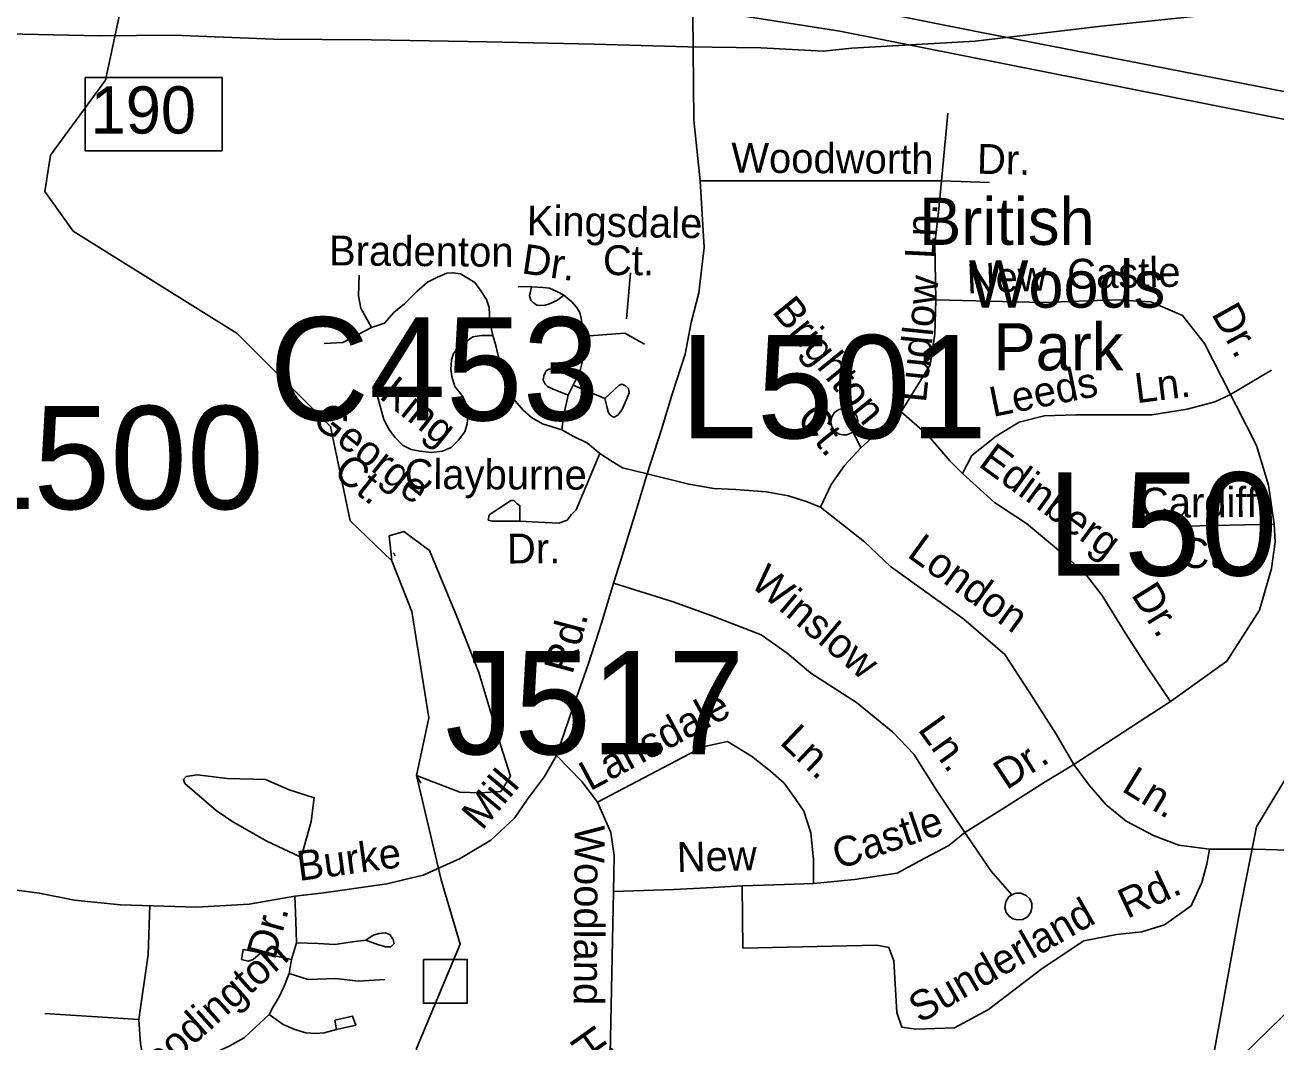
# Model space of a CAD drawing. Extents: x 1547597 to 1699558, y 810033 to 920809.
# Drawn here: x 1615877 to 1619851, y 841224 to 844457 of the extents above; entities that cross this region are included whole.
import ezdxf

# ---------------------------------------------------------------- set-up
doc = ezdxf.new("R2010")
doc.units = 0
for name, color, linetype in [('Exist Boundary Land Use Park Urban  Label', 7, 'Continuous'), ('Exist Hydrographic Creek Single Shore', 7, 'Continuous'), ('Exist Hydrographic Misc Water Feature', 7, 'Continuous'), ('Exist Hydrographic Pond Under 1500 Sq Ft', 7, 'Continuous'), ('Exist Road Non-System Structure Non-Sys Other CELL', 7, 'Continuous'), ('Exist Road Non-System Structure Non-Sys Other Number Label', 7, 'Continuous'), ('Exist Road Non-System Type 51', 7, 'Continuous'), ('Exist Road Non-System Type 51 Label', 7, 'Continuous'), ('Exist Road Primary Interstate Divided Center Attributed', 7, 'Continuous'), ('Exist Road Primary Interstate Interchange CELL', 7, 'Continuous'), ('Exist Road Primary Interstate Structure Cantilever Sign Number Label', 7, 'Continuous'), ('Exist Road Secondary Structure Culvert Number Label', 7, 'Continuous'), ('Exist Utilities Electrical Transmission Line', 7, 'Continuous')]:
    doc.layers.add(name, color=color, linetype=linetype)

msp = doc.modelspace()

# ---------------------------------------------------------------- linework, layer by layer
at = {"layer": 'Exist Hydrographic Creek Single Shore'}
for points in [[(1617041.8, 842753.8), (1616909.7, 842881.2), (1616846.7, 843181.2), (1616550.8, 843476.1), (1616029.7, 843801.8), (1615939.7, 843928.3), (1615957.7, 844042.9), (1616132.1, 844281.4), (1616244.5, 844808.1), (1616257.7, 845300.6), (1616218.7, 845544.5), (1616650.1, 846355.2), (1616751.7, 846884.7), (1616822, 847116)], [(1619636.8, 841092.6), (1619735.7, 841635.6), (1619789.8, 841907.7), (1619954.2, 842180.8), (1620140.6, 843615.5), (1620676.3, 843658.3), (1620799.4, 843824.6), (1620825.5, 843998.7), (1620862.8, 844255.2), (1620958.9, 844645.7)], [(1619636.8, 841092.6), (1619744.9, 841180.6), (1620031.8, 841460.3), (1620625.8, 842073.8), (1620735.3, 842278.1), (1620970.8, 842461.4), (1621325.8, 842551.1), (1621677.1, 842491.3), (1621828.3, 842177.2), (1621914.3, 842147.3), (1622018.9, 842177.2), (1622295.8, 842276.2), (1622691.5, 842672.1), (1623027.7, 842799.7), (1623227.8, 842805.5)], [(1617134, 842047.2), (1617120, 842070.6), (1617159.7, 842254.3), (1617106, 842593), (1617041.8, 842753.8)], [(1617628.7, 839885.9), (1617487.7, 839964.3), (1617439.8, 840073.6), (1617359.7, 840357.6), (1617361.7, 840541.3), (1617421.7, 840655), (1617423.8, 840773.1), (1617357.7, 840850), (1617208.8, 840918.6), (1617110.8, 841084.8), (1617120.7, 841202.7), (1617258.7, 841534.8), (1617199.3, 841738.9), (1617120, 842070.6)]]:
    msp.add_lwpolyline(points, dxfattribs=at)
at = {"layer": 'Exist Hydrographic Misc Water Feature'}
for points in [[(1617046.4, 842779.2), (1617050.5, 842774.6), (1617051.8, 842769.2)], [(1616536.5, 841923.6), (1616484, 841960), (1616384.4, 842046.1), (1616380.1, 842058.8), (1616388.4, 842068.4), (1616423.4, 842073.2), (1616518.7, 842061.7), (1616640.8, 842058.8), (1616715.6, 842025.2), (1616795.8, 841999.7), (1616785.3, 841925.2), (1616755.8, 841819), (1616749, 841813.1), (1616645.3, 841862), (1616536.5, 841923.6)]]:
    msp.add_lwpolyline(points, dxfattribs=at)
at = {"layer": 'Exist Hydrographic Pond Under 1500 Sq Ft'}
msp.add_lwpolyline([(1617041.8, 842753.8), (1617033.7, 842833), (1617080.3, 842847), (1617162, 842786.3), (1617248.4, 842576.1), (1617318.4, 842398.5), (1617388.4, 842165), (1617418.7, 842069.2), (1617388.4, 842020.1), (1617323, 842015.5), (1617257.7, 842017.8), (1617120, 842070.6)], dxfattribs=at)
at = {"layer": 'Exist Road Non-System Structure Non-Sys Other CELL'}
msp.add_lwpolyline([(1617142.2, 841486.2), (1617281.1, 841486.2), (1617281.1, 841347.1), (1617142.2, 841347.1)], close=True, dxfattribs=at)
at = {"layer": 'Exist Road Non-System Type 51'}
msp.add_line((1618532.4, 843112.6), (1618507.4, 843162.6), dxfattribs=at)
for points in [[(1618302.3, 845583.8), (1618262.2, 845451.7), (1618213.6, 845336.2), (1618167.1, 845202.5), (1618144, 845104.9), (1618090.6, 844968.3), (1618006.7, 844578.4), (1618000.4, 844536.5), (1617998.2, 844491.3), (1618001.5, 844154.6), (1618022.1, 843962.1)], [(1618788.1, 843962.1), (1618808.7, 844177.4)], [(1618022.1, 843962.1), (1618034.1, 843750.3), (1618018, 843606.2)], [(1618788.1, 843962.1), (1618416.9, 843962.1), (1618022.1, 843962.1)], [(1618770.3, 843583.4), (1618767.4, 843761.6), (1618779.2, 843861.9), (1618788.1, 843962.1)], [(1618788.1, 843962.1), (1618941.3, 843956.2)], [(1616977.3, 843495.7), (1616943.7, 843557), (1616935.8, 843596.6), (1616937.8, 843661.8)], [(1617362.9, 843469.9), (1617353, 843513.5), (1617351, 843559), (1617343.1, 843584.7), (1617325.3, 843612.4), (1617305.5, 843638.1), (1617281.8, 843653.9), (1617260.1, 843665.8), (1617236.3, 843669.8), (1617216.6, 843667.8), (1617186.9, 843655.9), (1617155.3, 843640.1), (1617121.7, 843610.4), (1617082.1, 843570.8), (1617048.5, 843543.1), (1617018.9, 843509.5), (1616977.3, 843495.7)], [(1617800.8, 843669.2), (1617787.8, 843522.6)], [(1617485.5, 843624.3), (1617443.9, 843626.2)], [(1617588.3, 843598.5), (1617568.5, 843582.7), (1617542.8, 843570.8), (1617528.9, 843566.9), (1617513.1, 843564.9), (1617503.2, 843566.9), (1617491.4, 843574.8), (1617483.5, 843582.7), (1617479.5, 843596.6), (1617485.5, 843624.3)], [(1617485.5, 843624.3), (1617523, 843622.3), (1617542.8, 843620.3), (1617566.5, 843610.4), (1617588.3, 843598.5)], [(1617627.8, 843331.5), (1617641.6, 843363.1), (1617649.6, 843396.8), (1617653.5, 843442.3), (1617649.6, 843485.8), (1617643.6, 843525.3), (1617639.7, 843543.1), (1617627.8, 843560.9), (1617614, 843576.8), (1617588.3, 843598.5)], [(1618018, 843606.2), (1617993.6, 843510.9), (1617973.8, 843410.6)], [(1618660.3, 843227.1), (1618752.7, 843377), (1618767.4, 843474.3), (1618770.3, 843583.4)], [(1619707.2, 843282.7), (1619624.7, 843444.8), (1619554, 843533.3), (1619453.8, 843577.5), (1619341.9, 843583.4), (1619109.1, 843574.6), (1618770.3, 843583.4)], [(1616977.3, 843495.7), (1616886.4, 843448.2), (1616827.1, 843444.2)], [(1617655.5, 843468), (1617782, 843477.9), (1617845.3, 843442.3)], [(1617362.9, 843469.9), (1617327.3, 843469.9), (1617299.6, 843466), (1617275.9, 843450.2), (1617252.2, 843428.4), (1617238.3, 843412.6), (1617231.2, 843392.7), (1617229.2, 843363.1), (1617232.4, 843339.4)], [(1617582.6, 843170.1), (1617521, 843189), (1617485.5, 843208.8), (1617459.7, 843232.6), (1617434, 843262.2), (1617418.2, 843289.9), (1617398.5, 843343.3), (1617382.6, 843392.8), (1617372.8, 843438.3), (1617362.9, 843469.9)], [(1617973.8, 843410.6), (1617932.3, 843284), (1617898.7, 843171.2), (1617852.9, 843029.9)], [(1617627.8, 843331.5), (1617592.2, 843349.3), (1617564.5, 843359.2), (1617552.7, 843363.1), (1617540.8, 843363.1), (1617532.9, 843357.2), (1617528.9, 843351.3), (1617525, 843341.4), (1617523, 843327.5), (1617528.9, 843315.6), (1617536.9, 843307.7), (1617554.7, 843299.8), (1617602.2, 843280.8)], [(1619707.2, 843282.7), (1619836.8, 843359.3)], [(1617232.4, 843339.4), (1617242.3, 843307.7), (1617264, 843280), (1617275.9, 843258.3), (1617281.8, 843236.5), (1617283.8, 843214.7), (1617281.8, 843189), (1617273.9, 843163.3), (1617254.1, 843137.6), (1617230.4, 843113.9), (1617202.7, 843102), (1617167.1, 843098), (1617131.6, 843102), (1617103.9, 843107.9), (1617076.2, 843121.8), (1617052.5, 843145.5), (1617034.7, 843169.2), (1617016.9, 843202.9), (1616995.1, 843280)], [(1617602.2, 843280.8), (1617627.8, 843331.5)], [(1617582.6, 843170.1), (1617589.1, 843218.9), (1617602.2, 843280.8)], [(1617618, 843312.1), (1617718.7, 843270.1), (1617724.7, 843244.4), (1617730.6, 843224.6), (1617734.6, 843218.7), (1617742.5, 843212.8), (1617748.4, 843210.8), (1617760.3, 843216.7), (1617774.1, 843234.5), (1617789.9, 843272.1), (1617795.9, 843287.9), (1617793.9, 843301.8), (1617784, 843309.7), (1617774.1, 843315.6), (1617764.2, 843311.7), (1617718.7, 843270.1)], [(1619707.2, 843282.7), (1619657.1, 843259.1), (1619568.7, 843235.5), (1619456.8, 843217.8), (1619344.8, 843217.8), (1619215.2, 843217.8), (1619115, 843214.9), (1619035.5, 843194.2), (1618961.8, 843150), (1618885.2, 843088.1), (1618855.5, 843031.7)], [(1619845.7, 842870.5), (1619828, 842993.7), (1619789.7, 843120.5), (1619724.9, 843247.3), (1619707.2, 843282.7)], [(1618488.2, 843154.6), (1618476.2, 843153.9), (1618463.6, 843156.7), (1618449.8, 843166.2), (1618440.5, 843180.6), (1618437.4, 843195.7), (1618440.6, 843211.8), (1618448.6, 843225.3), (1618462.4, 843235.2), (1618480.1, 843238.8), (1618496.1, 843235.9), (1618510.5, 843227), (1618519.6, 843213.8), (1618522.9, 843198.9), (1618521.9, 843186.2), (1618516, 843172.3), (1618507.4, 843162.6), (1618488.2, 843154.6)], [(1618532.4, 843112.6), (1618608.7, 843182.2), (1618660.3, 843227.1)], [(1618660.3, 843227.1), (1618744.1, 843154.4), (1618814.9, 843071.5), (1618855.5, 843031.7)], [(1617703.1, 843095.1), (1617664, 843127.7), (1617618.4, 843150.5), (1617582.6, 843170.1)], [(1617703.1, 843095.1), (1617628.2, 842915.9), (1617611.9, 842899.6), (1617598.9, 842883.3), (1617572.9, 842873.5), (1617507.7, 842876.8), (1617449.1, 842880)], [(1617852.9, 843029.9), (1617774.8, 843049.5), (1617742.2, 843069), (1617703.1, 843095.1)], [(1618404.5, 842923.9), (1618438.1, 842995.8), (1618480.8, 843056.4), (1618532.4, 843112.6)], [(1617852.9, 843029.9), (1617817.6, 842910.1), (1617770.2, 842755.8), (1617746.2, 842683)], [(1618404.5, 842923.9), (1618361.8, 842941.4), (1618302.1, 842960.3), (1618231.7, 842973.3), (1618135.2, 842980.1), (1618064.7, 842983.3), (1617985.7, 842997.1), (1617852.9, 843029.9)], [(1618855.5, 843031.7), (1618956.5, 842939.6), (1619058.9, 842872.6), (1619178.9, 842771.6), (1619244, 842714.7), (1619299, 842643.5), (1619372.3, 842524.7), (1619440.6, 842417.9), (1619516.6, 842306.6)], [(1617449.1, 842880), (1617449.1, 842928.9), (1617439.3, 842935.4), (1617429.6, 842945.2), (1617419.8, 842945.2), (1617406.8, 842935.4), (1617351.4, 842899.6), (1617348.2, 842883.3), (1617361.2, 842880), (1617374.2, 842880), (1617449.1, 842880)], [(1619209.5, 842106.4), (1619152.6, 842202.4), (1619067.4, 842337.2), (1618990, 842455.4), (1618859.9, 842567.7), (1618716.3, 842671), (1618626.6, 842735.3), (1618543.6, 842813.9), (1618404.5, 842923.9)], [(1619516.6, 842306.6), (1619695.4, 842434.1), (1619798.6, 842596.3), (1619836.9, 842729), (1619848.6, 842814.5), (1619845.7, 842870.5)], [(1619845.7, 842870.5), (1619562.8, 842864)], [(1617746.2, 842683), (1617709.5, 842559), (1617665.9, 842423.6), (1617617.7, 842285.8), (1617564.9, 842134.2)], [(1618862.3, 841889.8), (1618772.5, 842024.6), (1618700.7, 842139.1), (1618633.4, 842208.7), (1618519, 842303), (1618373.3, 842396.7), (1618298.4, 842459.9), (1618216, 842518.6), (1618065.7, 842577), (1617933.3, 842624.2), (1617746.2, 842683)], [(1619209.5, 842106.4), (1619285.6, 842155.6), (1619416.6, 842241.6), (1619516.6, 842306.6)], [(1618382.1, 841728.1), (1618382, 841802.8), (1618373.4, 841889.1), (1618350.7, 841957.2), (1618323.8, 841997.7), (1618288.6, 842046.3), (1618245.2, 842085.2), (1618184.6, 842132.4), (1618108.8, 842179.1), (1618030.2, 842161.8), (1617695.4, 841986.4)], [(1617564.9, 842134.2), (1617527.2, 842068.2), (1617473, 841995.9), (1617431.9, 841935.1), (1617356.4, 841866), (1617259.4, 841806.9), (1617141.2, 841754.3), (1617026.2, 841726.3), (1616825.8, 841698.4), (1616733.8, 841686.9)], [(1617564.9, 842134.2), (1617646, 842051.5), (1617695.4, 841986.4)], [(1619209.5, 842106.4), (1619117.7, 842051), (1618990.1, 841969.5), (1618862.3, 841889.8)], [(1619639.6, 841836.4), (1619543.1, 841849.8), (1619464.6, 841879), (1619374.8, 841926.2), (1619312, 841977.9), (1619258.1, 842040.7), (1619209.5, 842106.4)], [(1617695.4, 841986.4), (1617738, 841889.8), (1617748.9, 841816.2), (1617746.9, 841702.1)], [(1618862.3, 841889.8), (1618812.3, 841848.3), (1618719.7, 841799.7), (1618648.2, 841760.3), (1618511.9, 841740.2), (1618382.1, 841728.1)], [(1618862.3, 841889.8), (1618945.3, 841768.5), (1619011.8, 841691.3)], [(1618157.6, 841522.4), (1618583.5, 841531.4), (1618621.7, 841524.7), (1618637.4, 841482), (1618646.3, 841318), (1618662, 841270.9), (1618706.9, 841264.1), (1618830.3, 841268.6), (1618938.1, 841327), (1619108.6, 841457.3), (1619241, 841544.9), (1619344.2, 841565.1), (1619425, 841574.1), (1619496.8, 841596.5), (1619582.1, 841657.2), (1619615.8, 841731.3), (1619631.5, 841789.7), (1619639.6, 841836.4)], [(1620169.2, 841822.9), (1620057, 841822.9), (1619926, 841832.3), (1619783.2, 841836.4), (1619639.6, 841836.4)], [(1616733.8, 841686.9), (1616589.3, 841662.2), (1616421.5, 841652.6), (1616179.7, 841660.3), (1616034.1, 841674.5), (1615921.9, 841697.2), (1615786.2, 841715.2), (1615598.6, 841758.8)], [(1617746.9, 841702.1), (1617736.1, 841184.1), (1617794.4, 841128), (1617899.9, 840982), (1617917.8, 840940.4)], [(1618155.4, 841720), (1618063.4, 841715.5), (1617937.7, 841708.8), (1617746.9, 841702.1)], [(1618382.1, 841728.1), (1618289.8, 841724.8), (1618155.4, 841720)], [(1618155.4, 841720), (1618157.6, 841522.4)], [(1619011.8, 841691.3), (1619024.9, 841696.9), (1619040.4, 841697), (1619058, 841689.6), (1619068.8, 841678.6), (1619075.3, 841664), (1619075.8, 841649.8), (1619071.3, 841634.3), (1619061.5, 841622.1), (1619046.5, 841613.4), (1619029, 841611.7), (1619014.7, 841615.8), (1619003.4, 841623.5), (1618994.5, 841635.9), (1618990.2, 841651.9), (1618992.6, 841668.9), (1619001.9, 841684.5), (1619011.8, 841691.3)], [(1616273.2, 841658.8), (1616267.9, 841502.4), (1616238.7, 841295.7)], [(1616734, 841688), (1616736.7, 841608.4), (1616739.3, 841539.5)], [(1616739.3, 841539.5), (1616808.2, 841536.9), (1616861.2, 841534.2), (1616916.8, 841542.2), (1616959.2, 841547.5), (1616983, 841563.4), (1617001.6, 841568.7), (1617021.3, 841570.4), (1617036, 841566), (1617046.6, 841550.1), (1617049.2, 841536.9), (1617038.6, 841526.3), (1617022.8, 841526.3), (1616996.3, 841534.2), (1616959.2, 841547.5)], [(1616739.3, 841539.5), (1616723.5, 841486.5)], [(1616723.5, 841486.5), (1616625.5, 841507.7), (1616569.8, 841518.3), (1616564.5, 841486.5), (1616585.7, 841481.2), (1616601.6, 841486.5), (1616625.5, 841507.7)], [(1616723.5, 841486.5), (1616715.5, 841441.5)], [(1616715.5, 841441.5), (1616699.6, 841401.7), (1616683.7, 841367.3), (1616665.2, 841335.5), (1616651.9, 841311.6)], [(1616715.5, 841441.5), (1616776.4, 841422.9), (1616863.8, 841425.6), (1616935.3, 841417.6), (1617020.1, 841422.9)], [(1616238.7, 841295.7), (1615939.4, 841314.3)], [(1616238.7, 841295.7), (1616241.4, 841248), (1616244, 841218.9), (1616252, 841171.1), (1616265.2, 841134), (1616297, 841073.1)], [(1616651.9, 841311.6), (1616606.9, 841269.2), (1616572.5, 841237.4), (1616524.8, 841210.9), (1616450.6, 841176.4)], [(1616651.9, 841311.6), (1616697, 841279.8), (1616734, 841263.9), (1616768.5, 841253.3), (1616800.3, 841250.7), (1616826.8, 841253.3), (1616866.5, 841263.9)], [(1616866.5, 841263.9), (1616861.2, 841293.1), (1616916.8, 841306.3), (1616927.4, 841277.2), (1616866.5, 841263.9)]]:
    msp.add_lwpolyline(points, dxfattribs=at)
at = {"layer": 'Exist Road Primary Interstate Divided Center Attributed'}
for points in [[(1623876, 843836.7), (1623663.3, 843806.2), (1623517.7, 843788.5), (1623281.2, 843768), (1623132.3, 843761.3), (1622964.5, 843755.8), (1622680.4, 843760.2), (1622493.8, 843770.8), (1622399.1, 843780.2), (1622175.9, 843802.3), (1622058.1, 843822.6), (1621807.1, 843865.4), (1621519.3, 843919.9), (1620997.2, 844024), (1620579.6, 844103.7), (1620160.2, 844189.2), (1619730.9, 844274.8), (1619330, 844352.5), (1618915.4, 844433.2), (1618558.5, 844504.1), (1618337.5, 844549.1), (1618094, 844589.7), (1618010.9, 844605.3)], [(1617999.1, 844510.5), (1618465.9, 844437.2), (1621716.9, 843791.8), (1622023.9, 843739.4), (1622136.4, 843722.8), (1622464, 843692.9), (1622617.8, 843682.7), (1622868.1, 843673.3), (1623183.8, 843678.8), (1623307.3, 843683.8), (1623507.7, 843702.6), (1623654.5, 843722.6), (1623791.3, 843738.1), (1623920.3, 843761.9), (1624167.3, 843810.1), (1624428.7, 843873.2), (1624642.4, 843938.5)]]:
    msp.add_lwpolyline(points, dxfattribs=at)
at = {"layer": 'Exist Road Primary Interstate Interchange CELL'}
msp.add_lwpolyline([(1616067.6, 844290.5), (1616502.5, 844290.5), (1616502.5, 844057.3), (1616067.6, 844057.3)], close=True, dxfattribs=at)
at = {"layer": 'Exist Utilities Electrical Transmission Line'}
msp.add_lwpolyline([(1615819.2, 844429.4), (1616112.9, 844423), (1616348.6, 844425.3), (1616666.1, 844412.4), (1616975.9, 844409.7), (1617345.5, 844404), (1617685, 844396.7), (1617982.6, 844388.1), (1618214.4, 844384.6), (1618413.9, 844373.6), (1618504, 844384.1), (1618896, 844406), (1619296.4, 844453.9), (1619760.6, 844502.7)], dxfattribs=at)

# ---------------------------------------------------------------- texts
at = {"layer": 'Exist Boundary Land Use Park Urban  Label'}
for s, p in [('British', (1618717.8, 843758.1)), ('Woods', (1618875.3, 843558.6)), ('Park', (1618954.1, 843359))]:
    msp.add_text(s, height=150, dxfattribs=at).set_placement(p)
at = {"layer": 'Exist Road Non-System Structure Non-Sys Other Number Label'}
msp.add_text('J517', height=328.08, dxfattribs=at).set_placement((1617211.6, 842138.4))
at = {"layer": 'Exist Road Non-System Type 51 Label'}
for s, rotation, p in [('Woodworth', 359.6093, (1618120.3, 843988)), ('Dr.', 358.559, (1618900.4, 843984.7)), ('Kingsdale', 359.0507, (1617470.2, 843788.4)), ('Ln.', 87.0885, (1618766.7, 843712.4)), ('Bradenton', 359.5241, (1616842.2, 843693.1)), ('Dr.', 351.3656, (1617451.4, 843668.4)), ('Ct.', 359.7658, (1617712.6, 843662.1)), ('Castle', 1.1942, (1619188.8, 843617.9)), ('New', 2.3242, (1618870.6, 843603.1)), ('Ludlow', 84.2156, (1618739.2, 843254.6)), ('Brighton', 308.9831, (1618247.5, 843545.6)), ('Dr.', 298.9947, (1619644.5, 843539.2)), ('Leeds', 11.3665, (1618951.6, 843210.7)), ('King', 321.4968, (1616998.9, 843272.8)), ('Ln.', 7.136, (1619408.5, 843254.6)), ('George', 321.4968, (1616783.9, 843192.5)), ('Ct.', 308.9831, (1618324.3, 843204.5)), ('Edinberg', 323.8887, (1618902.2, 843056.8)), ('Ct.', 321.4968, (1616851.5, 843027.7)), ('Clayburne', 359.7487, (1617082.4, 842982.2)), ('Cardiff', 0.3682, (1619419.1, 842890.7)), ('Dr.', 0.3048, (1617408.1, 842745)), ('London', 324.0742, (1618675.5, 842768.9)), ('Ct.', 0.3682, (1619547.5, 842730.3)), ('Winslow', 319.885, (1618176.6, 842676.5)), ('Dr.', 302.0091, (1619389.2, 842646.4)), ('Rd.', 75.0405, (1617615.7, 842389.9)), ('Lansdale', 28.2641, (1617671.5, 842020.1)), ('Ln.', 305.6652, (1618711, 842217.4)), ('Ln.', 316.5853, (1618271.1, 842174)), ('Dr.', 33.2782, (1618995.2, 842023.4)), ('Mill', 50.0297, (1617329.2, 841893.4)), ('Ln.', 328.4453, (1619357.2, 842023.5)), ('Castle', 18.9247, (1618461.6, 841771.3)), ('Woodland', 269.6746, (1617623.3, 841913)), ('Burke', 7.7494, (1616747.3, 841735.5)), ('New', 1.3918, (1617948.5, 841764.2)), ('Rd.', 25.0536, (1619378.5, 841614.4)), ('Sunderland', 29.7916, (1618719.6, 841281.8)), ('Dr.', 74.6832, (1616670.5, 841481.3)), ('Woodington', 41.7287, (1616214.9, 841037)), ('Hill', 305.3471, (1617601.6, 841230))]:
    msp.add_text(s, height=95, rotation=rotation, dxfattribs=at).set_placement(p)
at = {"layer": 'Exist Road Primary Interstate Interchange CELL'}
msp.add_text('190', height=150, dxfattribs=at).set_placement((1616085.2, 844112.2))
at = {"layer": 'Exist Road Primary Interstate Structure Cantilever Sign Number Label'}
for s, p in [('L501', (1617957.7, 843143.2)), ('L500', (1615659.2, 842918)), ('L502', (1619124, 842706.9))]:
    msp.add_text(s, height=328.08, dxfattribs=at).set_placement(p)
at = {"layer": 'Exist Road Secondary Structure Culvert Number Label'}
msp.add_text('C453', height=328.08, dxfattribs=at).set_placement((1616652.8, 843200))

doc.saveas('drawing.dxf')
